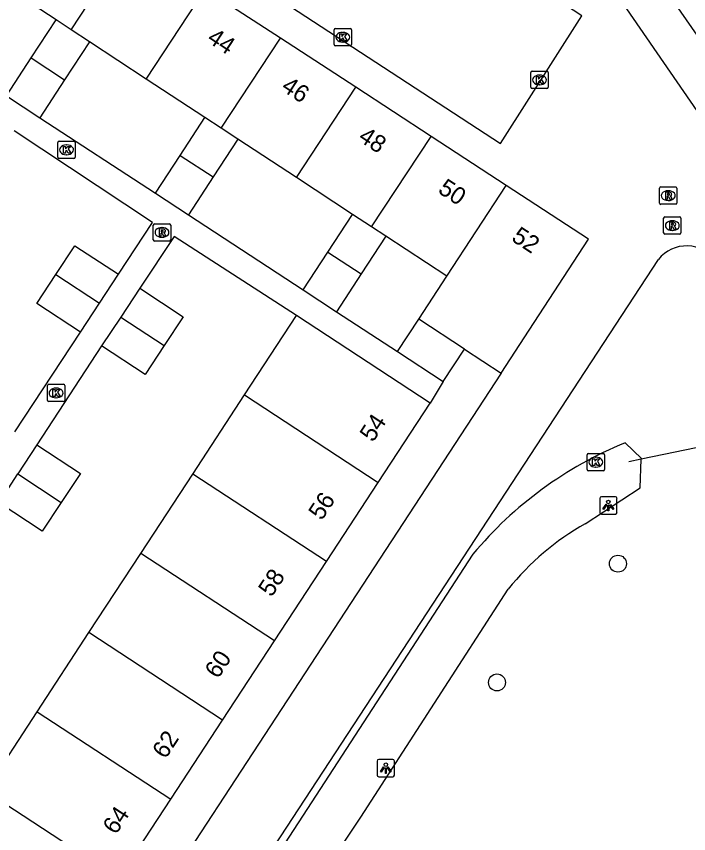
# Model space of a CAD drawing. Extents: x 159280 to 160375, y 384531 to 385872.
# Drawn here: x 159759.41 to 159798.16, y 385127.82 to 385174.95 of the extents above; entities that cross this region are included whole.
import ezdxf

# ---------------------------------------------------------------- set-up
doc = ezdxf.new("R2010")
doc.units = 0
for name, color, linetype in [('IMGEO_Boom', 7, 'Continuous'), ('IMGEO_Duiker', 7, 'Continuous'), ('IMGEO_Kolk', 7, 'Continuous'), ('IMGEO_Lichtpunt', 7, 'Continuous'), ('IMGEO_Pand', 7, 'Continuous'), ('IMGEO_Pand_nummerreeks', 7, 'Continuous'), ('IMGEO_Rijbaan_lokaal_open', 7, 'Continuous'), ('IMGEO_Rioolput', 7, 'Continuous'), ('IMGEO_Voetpad_open', 7, 'Continuous'), ('IMGEO_Waterloop', 7, 'Continuous')]:
    doc.layers.add(name, color=color, linetype=linetype)

msp = doc.modelspace()

# ---------------------------------------------------------------- linework, layer by layer
at = {"layer": 'IMGEO_Boom'}
for centre in [(159794.082, 385143.389), (159787.11, 385136.543)]:
    msp.add_circle(centre, 0.489, dxfattribs=at)
at = {"layer": 'IMGEO_Duiker'}
msp.add_lwpolyline([(159799.473, 385150.263), (159799.24, 385150.214), (159795.427, 385149.411), (159794.707, 385149.259)], dxfattribs=at)
at = {"layer": 'IMGEO_Kolk'}
for p, q in [((159777.8, 385174.25), (159778.652, 385174.25)), ((159777.725, 385173.324), (159777.725, 385174.176)), ((159778.213, 385174.03), (159778.238, 385174.03)), ((159778.726, 385174.176), (159778.726, 385173.324)), ((159778.652, 385173.25), (159777.8, 385173.25)), ((159778.236, 385173.47), (159778.211, 385173.47)), ((159789.064, 385170.862), (159789.064, 385171.714)), ((159789.139, 385171.788), (159789.991, 385171.788)), ((159789.552, 385171.568), (159789.577, 385171.568)), ((159790.065, 385171.714), (159790.065, 385170.862)), ((159789.575, 385171.008), (159789.55, 385171.008)), ((159789.991, 385170.788), (159789.139, 385170.788)), ((159761.805, 385166.828), (159761.805, 385167.68)), ((159761.88, 385167.754), (159762.732, 385167.754)), ((159762.806, 385167.68), (159762.806, 385166.828)), ((159762.293, 385167.534), (159762.318, 385167.534)), ((159762.732, 385166.754), (159761.88, 385166.754)), ((159762.316, 385166.974), (159762.291, 385166.974)), ((159761.197, 385152.808), (159761.197, 385153.66)), ((159761.272, 385153.734), (159762.124, 385153.734)), ((159761.685, 385153.514), (159761.71, 385153.514)), ((159762.198, 385153.66), (159762.198, 385152.808)), ((159762.124, 385152.734), (159761.272, 385152.734)), ((159761.708, 385152.954), (159761.683, 385152.954)), ((159792.376, 385149.743), (159793.228, 385149.743)), ((159792.301, 385148.817), (159792.301, 385149.669)), ((159792.789, 385149.523), (159792.814, 385149.523)), ((159793.302, 385149.669), (159793.302, 385148.817)), ((159793.228, 385148.743), (159792.376, 385148.743)), ((159792.812, 385148.963), (159792.787, 385148.963))]:
    msp.add_line(p, q, dxfattribs=at)
for points in [[(159777.8, 385174.25), (159778.652, 385174.25)], [(159777.725, 385173.324), (159777.725, 385174.176)], [(159778.046, 385173.95), (159778.169, 385173.95), (159778.169, 385173.799), (159778.299, 385173.95), (159778.463, 385173.95), (159778.317, 385173.799), (159778.47, 385173.55), (159778.318, 385173.55), (159778.233, 385173.714), (159778.169, 385173.647), (159778.169, 385173.55), (159778.046, 385173.55), (159778.046, 385173.95)], [(159778.726, 385174.176), (159778.726, 385173.324)], [(159778.652, 385173.25), (159777.8, 385173.25)], [(159789.064, 385170.862), (159789.064, 385171.714)], [(159789.139, 385171.788), (159789.991, 385171.788)], [(159789.385, 385171.488), (159789.508, 385171.488), (159789.508, 385171.337), (159789.638, 385171.488), (159789.802, 385171.488), (159789.656, 385171.337), (159789.809, 385171.088), (159789.657, 385171.088), (159789.572, 385171.252), (159789.508, 385171.185), (159789.508, 385171.088), (159789.385, 385171.088), (159789.385, 385171.488)], [(159790.065, 385171.714), (159790.065, 385170.862)], [(159789.991, 385170.788), (159789.139, 385170.788)], [(159761.805, 385166.828), (159761.805, 385167.68)], [(159761.88, 385167.754), (159762.732, 385167.754)], [(159762.806, 385167.68), (159762.806, 385166.828)], [(159762.126, 385167.454), (159762.249, 385167.454), (159762.249, 385167.303), (159762.379, 385167.454), (159762.543, 385167.454), (159762.397, 385167.303), (159762.55, 385167.054), (159762.398, 385167.054), (159762.313, 385167.218), (159762.249, 385167.151), (159762.249, 385167.054), (159762.126, 385167.054), (159762.126, 385167.454)], [(159762.732, 385166.754), (159761.88, 385166.754)], [(159761.197, 385152.808), (159761.197, 385153.66)], [(159761.272, 385153.734), (159762.124, 385153.734)], [(159762.198, 385153.66), (159762.198, 385152.808)], [(159761.518, 385153.434), (159761.641, 385153.434), (159761.641, 385153.283), (159761.771, 385153.434), (159761.935, 385153.434), (159761.789, 385153.283), (159761.942, 385153.034), (159761.79, 385153.034), (159761.705, 385153.198), (159761.641, 385153.131), (159761.641, 385153.034), (159761.518, 385153.034), (159761.518, 385153.434)], [(159762.124, 385152.734), (159761.272, 385152.734)], [(159792.376, 385149.743), (159793.228, 385149.743)], [(159792.301, 385148.817), (159792.301, 385149.669)], [(159792.622, 385149.443), (159792.745, 385149.443), (159792.745, 385149.292), (159792.875, 385149.443), (159793.039, 385149.443), (159792.893, 385149.292), (159793.046, 385149.043), (159792.894, 385149.043), (159792.809, 385149.207), (159792.745, 385149.14), (159792.745, 385149.043), (159792.622, 385149.043), (159792.622, 385149.443)], [(159793.302, 385149.669), (159793.302, 385148.817)], [(159793.228, 385148.743), (159792.376, 385148.743)]]:
    msp.add_lwpolyline(points, dxfattribs=at)
for centre, start, end in [((159777.802, 385174.174), 91.552, 178.448), ((159777.802, 385174.174), 91.552, 178.448), ((159778.65, 385174.174), 1.552, 88.448), ((159778.65, 385174.174), 1.552, 88.448), ((159777.802, 385173.326), 181.552, 268.448), ((159777.802, 385173.326), 181.552, 268.448), ((159778.65, 385173.326), 271.552, 358.448), ((159778.65, 385173.326), 271.552, 358.448), ((159789.141, 385171.712), 91.552, 178.448), ((159789.141, 385171.712), 91.552, 178.448), ((159789.989, 385171.712), 1.552, 88.448), ((159789.989, 385171.712), 1.552, 88.448), ((159789.141, 385170.864), 181.552, 268.448), ((159789.141, 385170.864), 181.552, 268.448), ((159789.989, 385170.864), 271.552, 358.448), ((159789.989, 385170.864), 271.552, 358.448), ((159761.882, 385167.678), 91.552, 178.448), ((159761.882, 385167.678), 91.552, 178.448), ((159762.73, 385167.678), 1.552, 88.448), ((159762.73, 385167.678), 1.552, 88.448), ((159761.882, 385166.83), 181.552, 268.448), ((159761.882, 385166.83), 181.552, 268.448), ((159762.73, 385166.83), 271.552, 358.448), ((159762.73, 385166.83), 271.552, 358.448), ((159761.274, 385153.658), 91.552, 178.448), ((159761.274, 385153.658), 91.552, 178.448), ((159762.122, 385153.658), 1.552, 88.448), ((159762.122, 385153.658), 1.552, 88.448), ((159761.274, 385152.81), 181.552, 268.448), ((159761.274, 385152.81), 181.552, 268.448), ((159762.122, 385152.81), 271.552, 358.448), ((159762.122, 385152.81), 271.552, 358.448), ((159792.378, 385149.667), 91.552, 178.448), ((159792.378, 385149.667), 91.552, 178.448), ((159793.226, 385149.667), 1.552, 88.448), ((159793.226, 385149.667), 1.552, 88.448), ((159792.378, 385148.819), 181.552, 268.448), ((159792.378, 385148.819), 181.552, 268.448), ((159793.226, 385148.819), 271.552, 358.448), ((159793.226, 385148.819), 271.552, 358.448)]:
    msp.add_arc(centre, 0.0765, start, end, dxfattribs=at)
for centre, major_axis, ratio, start_param, end_param in [((159778.212, 385173.75), (-0.387, 0.002), 0.722429, 4.712389, 7.853982), ((159778.237, 385173.75), (-0.39, 0.002), 0.717154, 1.570796, 4.712389), ((159789.551, 385171.288), (-0.387, 0.002), 0.722429, 4.712389, 7.853982), ((159789.576, 385171.288), (-0.39, 0.002), 0.717154, 1.570796, 4.712389), ((159762.292, 385167.254), (-0.387, 0.002), 0.722429, 4.712389, 7.853982), ((159762.317, 385167.254), (-0.39, 0.002), 0.717154, 1.570796, 4.712389), ((159761.684, 385153.234), (-0.387, 0.002), 0.722429, 4.712389, 7.853982), ((159761.709, 385153.234), (-0.39, 0.002), 0.717154, 1.570796, 4.712389), ((159792.788, 385149.243), (-0.387, 0.002), 0.722429, 4.712389, 7.853982), ((159792.813, 385149.243), (-0.39, 0.002), 0.717154, 1.570796, 4.712389)]:
    msp.add_ellipse(centre, major_axis=major_axis, ratio=ratio, start_param=start_param, end_param=end_param, dxfattribs=at)
at = {"layer": 'IMGEO_Lichtpunt'}
for p, q in [((159793.03, 385147.149), (159793.03, 385146.342)), ((159793.03, 385147.149), (159793.03, 385146.342)), ((159793.932, 385147.244), (159793.124, 385147.244)), ((159793.932, 385147.244), (159793.124, 385147.244)), ((159794.026, 385146.342), (159794.026, 385147.149)), ((159794.026, 385146.342), (159794.026, 385147.149)), ((159793.124, 385146.248), (159793.932, 385146.248)), ((159793.124, 385146.248), (159793.932, 385146.248)), ((159780.203, 385132.002), (159780.203, 385131.195)), ((159780.203, 385132.002), (159780.203, 385131.195)), ((159781.105, 385132.097), (159780.297, 385132.097)), ((159781.105, 385132.097), (159780.297, 385132.097)), ((159781.199, 385131.195), (159781.199, 385132.002)), ((159781.199, 385131.195), (159781.199, 385132.002)), ((159780.297, 385131.101), (159781.105, 385131.101)), ((159780.297, 385131.101), (159781.105, 385131.101))]:
    msp.add_line(p, q, dxfattribs=at)
for points in [[(159793.404, 385146.813), (159793.443, 385146.785), (159793.255, 385146.523), (159793.217, 385146.55), (159793.404, 385146.813)], [(159793.506, 385146.765), (159793.553, 385146.765), (159793.553, 385146.443), (159793.506, 385146.443), (159793.506, 385146.765)], [(159793.616, 385146.785), (159793.654, 385146.812), (159793.841, 385146.55), (159793.802, 385146.522), (159793.616, 385146.785)], [(159780.577, 385131.666), (159780.616, 385131.638), (159780.428, 385131.376), (159780.39, 385131.403), (159780.577, 385131.666)], [(159780.679, 385131.618), (159780.726, 385131.618), (159780.726, 385131.296), (159780.679, 385131.296), (159780.679, 385131.618)], [(159780.789, 385131.638), (159780.827, 385131.665), (159781.014, 385131.403), (159780.975, 385131.375), (159780.789, 385131.638)]]:
    msp.add_lwpolyline(points, dxfattribs=at)
for centre in [(159793.529, 385146.947), (159780.702, 385131.8)]:
    msp.add_circle(centre, 0.0994, dxfattribs=at)
for centre, start, end in [((159793.124, 385147.149), 90, 180), ((159793.124, 385147.149), 90, 180), ((159793.932, 385147.149), 0, 90), ((159793.932, 385147.149), 0, 90), ((159793.124, 385146.342), 180, 270), ((159793.124, 385146.342), 180, 270), ((159793.932, 385146.342), 270, 0), ((159793.932, 385146.342), 270, 360), ((159780.297, 385132.002), 90, 180), ((159780.297, 385132.002), 90, 180), ((159781.105, 385132.002), 0, 90), ((159781.105, 385132.002), 0, 90), ((159780.297, 385131.195), 180, 270), ((159780.297, 385131.195), 180, 270), ((159781.105, 385131.195), 270, 0), ((159781.105, 385131.195), 270, 360)]:
    msp.add_arc(centre, 0.0946, start, end, dxfattribs=at)
at = {"layer": 'IMGEO_Pand'}
for points in [[(159762.561, 385174.183), (159765.96, 385179.364)], [(159761.697, 385174.751), (159755.22, 385179.005)], [(159799.747, 385172.282), (159796.638, 385176.795)], [(159766.892, 385171.339), (159770.301, 385176.529)], [(159774.638, 385173.694), (159770.301, 385176.529)], [(159760.265, 385172.553), (159761.697, 385174.751)], [(159762.561, 385174.183), (159761.697, 385174.751)], [(159763.619, 385173.489), (159762.561, 385174.183)], [(159763.619, 385173.489), (159762.193, 385171.298)], [(159766.892, 385171.339), (159763.619, 385173.489)], [(159771.223, 385168.495), (159774.638, 385173.694)], [(159778.976, 385170.86), (159774.638, 385173.694)], [(159758.84, 385170.364), (159760.265, 385172.553)], [(159760.265, 385172.553), (159762.193, 385171.298)], [(159762.193, 385171.298), (159760.766, 385169.107)], [(159770.271, 385169.12), (159766.892, 385171.339)], [(159775.554, 385165.65), (159778.976, 385170.86)], [(159783.313, 385168.025), (159778.976, 385170.86)], [(159758.84, 385170.364), (159760.766, 385169.107)], [(159768.846, 385166.937), (159770.271, 385169.12)], [(159771.223, 385168.495), (159770.271, 385169.12)], [(159772.176, 385167.869), (159771.223, 385168.495)], [(159772.176, 385167.869), (159770.755, 385165.691)], [(159775.554, 385165.65), (159772.176, 385167.869)], [(159779.885, 385162.806), (159783.313, 385168.025)], [(159787.636, 385165.2), (159783.313, 385168.025)], [(159767.426, 385164.763), (159768.846, 385166.937)], [(159768.846, 385166.937), (159770.755, 385165.691)], [(159770.755, 385165.691), (159769.333, 385163.513)], [(159778.779, 385163.532), (159775.554, 385165.65)], [(159767.426, 385164.763), (159769.333, 385163.513)], [(159784.216, 385159.961), (159787.636, 385165.2)], [(159787.341, 385154.379), (159788.955, 385156.849), (159792.385, 385162.097), (159787.636, 385165.2)], [(159777.357, 385161.352), (159778.779, 385163.532)], [(159779.885, 385162.806), (159778.779, 385163.532)], [(159780.702, 385162.269), (159779.885, 385162.806)], [(159780.702, 385162.269), (159779.283, 385160.095)], [(159784.216, 385159.961), (159780.702, 385162.269)], [(159761.688, 385160.06), (159762.78, 385161.728), (159765.291, 385160.085)], [(159775.94, 385159.182), (159777.357, 385161.352)], [(159777.357, 385161.352), (159779.283, 385160.095)], [(159763.107, 385156.748), (159760.596, 385158.391), (159761.688, 385160.06)], [(159761.688, 385160.06), (159764.199, 385158.417)], [(159764.199, 385158.417), (159765.291, 385160.085)], [(159779.283, 385160.095), (159777.864, 385157.921)], [(159782.599, 385157.484), (159784.216, 385159.961)], [(159766.52, 385159.281), (159765.423, 385157.613)], [(159766.52, 385159.281), (159769.027, 385157.633), (159767.93, 385155.964)], [(159775.94, 385159.182), (159777.864, 385157.921)], [(159763.107, 385156.748), (159764.199, 385158.417)], [(159772.563, 385153.123), (159775.554, 385157.693)], [(159783.261, 385152.649), (159775.554, 385157.693)], [(159765.423, 385157.613), (159764.326, 385155.944)], [(159765.423, 385157.613), (159767.93, 385155.964)], [(159781.376, 385155.619), (159782.599, 385157.484)], [(159785.233, 385155.757), (159782.599, 385157.484)], [(159767.93, 385155.964), (159766.833, 385154.296), (159764.326, 385155.944)], [(159781.376, 385155.619), (159784.011, 385153.892)], [(159784.011, 385153.892), (159785.233, 385155.757)], [(159785.233, 385155.757), (159787.341, 385154.379)], [(159769.573, 385148.554), (159772.563, 385153.123)], [(159772.563, 385153.123), (159780.27, 385148.079)], [(159780.27, 385148.079), (159783.261, 385152.649)], [(159760.595, 385150.244), (159759.495, 385148.569)], [(159760.595, 385150.244), (159763.101, 385148.596), (159762.001, 385146.923)], [(159758.395, 385146.894), (159759.495, 385148.569)], [(159759.495, 385148.569), (159762.001, 385146.923)], [(159766.582, 385143.984), (159769.573, 385148.554)], [(159777.28, 385143.51), (159769.573, 385148.554)], [(159777.28, 385143.51), (159780.27, 385148.079)], [(159762.001, 385146.923), (159760.907, 385145.259), (159758.395, 385146.894)], [(159763.591, 385139.415), (159766.582, 385143.984)], [(159774.289, 385138.94), (159766.582, 385143.984)], [(159774.289, 385138.94), (159777.28, 385143.51)], [(159760.601, 385134.845), (159763.591, 385139.415)], [(159771.299, 385134.371), (159763.591, 385139.415)], [(159771.299, 385134.371), (159774.289, 385138.94)], [(159757.61, 385130.276), (159760.601, 385134.845)], [(159760.601, 385134.845), (159768.308, 385129.801)], [(159768.308, 385129.801), (159771.299, 385134.371)], [(159765.318, 385125.231), (159757.61, 385130.276)], [(159765.318, 385125.231), (159768.308, 385129.801)]]:
    msp.add_lwpolyline(points, dxfattribs=at)
at = {"layer": 'IMGEO_Rijbaan_lokaal_open'}
for points in [[(159768.901, 385179.653), (159787.304, 385167.611), (159791.998, 385174.986), (159789.618, 385176.554), (159773.645, 385187.014), (159768.901, 385179.653)], [(159794.582, 385175.381), (159811.589, 385150.681), (159818.466, 385140.366)], [(159764.107, 385111.547), (159796.411, 385160.937)], [(159787.341, 385154.379), (159754.378, 385103.978)]]:
    msp.add_lwpolyline(points, dxfattribs=at)
msp.add_arc((159798.03, 385159.637), 2.076, 35.2087, 141.232, dxfattribs=at)
at = {"layer": 'IMGEO_Rioolput'}
for p, q in [((159796.481, 385164.186), (159796.481, 385165.038)), ((159796.556, 385165.112), (159797.408, 385165.112)), ((159796.969, 385164.892), (159796.994, 385164.892)), ((159797.482, 385165.038), (159797.482, 385164.186)), ((159796.992, 385164.332), (159796.967, 385164.332)), ((159797.408, 385164.112), (159796.556, 385164.112)), ((159796.788, 385163.387), (159797.64, 385163.387)), ((159767.303, 385162.065), (159767.303, 385162.917)), ((159767.378, 385162.991), (159768.23, 385162.991)), ((159768.304, 385162.917), (159768.304, 385162.065)), ((159796.713, 385162.461), (159796.713, 385163.313)), ((159797.201, 385163.167), (159797.226, 385163.167)), ((159797.714, 385163.313), (159797.714, 385162.461)), ((159767.791, 385162.771), (159767.816, 385162.771)), ((159797.224, 385162.607), (159797.199, 385162.607)), ((159768.23, 385161.991), (159767.378, 385161.991)), ((159767.814, 385162.211), (159767.789, 385162.211)), ((159797.64, 385162.387), (159796.788, 385162.387))]:
    msp.add_line(p, q, dxfattribs=at)
for points in [[(159796.481, 385164.186), (159796.481, 385165.038)], [(159796.556, 385165.112), (159797.408, 385165.112)], [(159797.07, 385164.81), (159796.818, 385164.812), (159796.818, 385164.412)], [(159797.482, 385165.038), (159797.482, 385164.186)], [(159796.818, 385164.412), (159796.942, 385164.412), (159796.942, 385164.574), (159796.953, 385164.574)], [(159796.996, 385164.731), (159796.942, 385164.731), (159796.942, 385164.65)], [(159796.942, 385164.65), (159796.994, 385164.65)], [(159797, 385164.545), (159797.071, 385164.412), (159797.211, 385164.412), (159797.146, 385164.538)], [(159797.408, 385164.112), (159796.556, 385164.112)], [(159796.788, 385163.387), (159797.64, 385163.387)], [(159767.303, 385162.065), (159767.303, 385162.917)], [(159767.378, 385162.991), (159768.23, 385162.991)], [(159768.304, 385162.917), (159768.304, 385162.065)], [(159796.713, 385162.461), (159796.713, 385163.313)], [(159797.302, 385163.085), (159797.05, 385163.087), (159797.05, 385162.687)], [(159797.228, 385163.006), (159797.174, 385163.006), (159797.174, 385162.925)], [(159797.174, 385162.925), (159797.226, 385162.925)], [(159797.714, 385163.313), (159797.714, 385162.461)], [(159767.892, 385162.689), (159767.64, 385162.691), (159767.64, 385162.291)], [(159767.64, 385162.291), (159767.764, 385162.291), (159767.764, 385162.453), (159767.775, 385162.453)], [(159767.818, 385162.61), (159767.764, 385162.61), (159767.764, 385162.529)], [(159767.764, 385162.529), (159767.816, 385162.529)], [(159767.822, 385162.424), (159767.893, 385162.291), (159768.033, 385162.291), (159767.968, 385162.417)], [(159797.05, 385162.687), (159797.174, 385162.687), (159797.174, 385162.849), (159797.185, 385162.849)], [(159797.232, 385162.82), (159797.303, 385162.687), (159797.443, 385162.687), (159797.378, 385162.813)], [(159768.23, 385161.991), (159767.378, 385161.991)], [(159797.64, 385162.387), (159796.788, 385162.387)]]:
    msp.add_lwpolyline(points, dxfattribs=at)
for centre, radius, start, end in [((159796.558, 385165.036), 0.0765, 91.552, 178.448), ((159796.558, 385165.036), 0.0765, 91.552, 178.448), ((159797.069, 385164.7), 0.109, 350.3612, 89.416), ((159797.406, 385165.036), 0.0765, 1.552, 88.448), ((159797.406, 385165.036), 0.0765, 1.552, 88.448), ((159796.952, 385164.521), 0.0533, 26.0293, 88.6989), ((159796.978, 385164.839), 0.19, 274.7715, 282.9687), ((159797.002, 385164.635), 0.0964, 77.0061, 93.1865), ((159797.016, 385164.692), 0.0378, 276.6634, 79.6772), ((159797.067, 385164.7), 0.112, 277.5842, 350.9817), ((159797.051, 385164.485), 0.108, 29.5134, 73.7905), ((159796.558, 385164.188), 0.0765, 181.552, 268.448), ((159796.558, 385164.188), 0.0765, 181.552, 268.448), ((159797.406, 385164.188), 0.0765, 271.552, 358.448), ((159797.406, 385164.188), 0.0765, 271.552, 358.448), ((159796.79, 385163.311), 0.0765, 91.552, 178.448), ((159796.79, 385163.311), 0.0765, 91.552, 178.448), ((159797.638, 385163.311), 0.0765, 1.552, 88.448), ((159797.638, 385163.311), 0.0765, 1.552, 88.448), ((159767.38, 385162.915), 0.0765, 91.552, 178.448), ((159767.38, 385162.915), 0.0765, 91.552, 178.448), ((159768.228, 385162.915), 0.0765, 1.552, 88.448), ((159768.228, 385162.915), 0.0765, 1.552, 88.448), ((159797.21, 385163.114), 0.19, 274.7715, 282.9687), ((159797.234, 385162.91), 0.0964, 77.0061, 93.1865), ((159797.248, 385162.967), 0.0378, 276.6634, 79.6772), ((159797.301, 385162.975), 0.109, 350.3612, 89.416), ((159797.299, 385162.975), 0.112, 277.5842, 350.9817), ((159767.774, 385162.4), 0.0533, 26.0293, 88.6989), ((159767.8, 385162.718), 0.19, 274.7715, 282.9687), ((159767.824, 385162.514), 0.0964, 77.0061, 93.1865), ((159767.838, 385162.571), 0.0378, 276.6634, 79.6772), ((159767.891, 385162.579), 0.109, 350.3612, 89.416), ((159767.889, 385162.579), 0.112, 277.5842, 350.9817), ((159767.873, 385162.364), 0.108, 29.5134, 73.7905), ((159796.79, 385162.463), 0.0765, 181.552, 268.448), ((159796.79, 385162.463), 0.0765, 181.552, 268.448), ((159797.184, 385162.796), 0.0533, 26.0293, 88.6989), ((159797.283, 385162.76), 0.108, 29.5134, 73.7905), ((159797.638, 385162.463), 0.0765, 271.552, 358.448), ((159797.638, 385162.463), 0.0765, 271.552, 358.448), ((159767.38, 385162.067), 0.0765, 181.552, 268.448), ((159767.38, 385162.067), 0.0765, 181.552, 268.448), ((159768.228, 385162.067), 0.0765, 271.552, 358.448), ((159768.228, 385162.067), 0.0765, 271.552, 358.448)]:
    msp.add_arc(centre, radius, start, end, dxfattribs=at)
for centre, major_axis, ratio, start_param, end_param in [((159796.968, 385164.612), (-0.387, 0.002), 0.722429, 4.712389, 7.853982), ((159796.993, 385164.612), (-0.39, 0.002), 0.717154, 1.570796, 4.712389), ((159797.2, 385162.887), (-0.387, 0.002), 0.722429, 4.712389, 7.853982), ((159797.225, 385162.887), (-0.39, 0.002), 0.717154, 1.570796, 4.712389), ((159767.79, 385162.491), (-0.387, 0.002), 0.722429, 4.712389, 7.853982), ((159767.815, 385162.491), (-0.39, 0.002), 0.717154, 1.570796, 4.712389)]:
    msp.add_ellipse(centre, major_axis=major_axis, ratio=ratio, start_param=start_param, end_param=end_param, dxfattribs=at)
at = {"layer": 'IMGEO_Voetpad_open'}
for points in [[(159760.766, 385169.107), (159767.426, 385164.763)], [(159765.291, 385160.085), (159767.253, 385163.072), (159759.28, 385168.349)], [(159769.333, 385163.513), (159775.94, 385159.182)], [(159775.554, 385157.693), (159768.505, 385162.261), (159766.52, 385159.281)], [(159777.864, 385157.921), (159781.376, 385155.619)], [(159759.326, 385150.988), (159763.107, 385156.748)], [(159764.326, 385155.944), (159760.595, 385150.244)], [(159784.011, 385153.892), (159783.261, 385152.649)]]:
    msp.add_lwpolyline(points, dxfattribs=at)
at = {"layer": 'IMGEO_Waterloop'}
for points in [[(159792.2, 385145.692), (159795.355, 385147.759), (159795.427, 385149.411), (159795.429, 385149.462), (159794.489, 385150.354)], [(159785.725, 385143.937), (159770.611, 385120.699), (159769.764, 385118.836)], [(159773.03, 385119.451), (159779.267, 385128.764), (159787.756, 385141.92)]]:
    msp.add_lwpolyline(points, dxfattribs=at)
for centre, radius, start, end in [((159802.913, 385129.656), 22.346, 112.1454, 140.2778), ((159799.578, 385132.495), 15.119, 119.2097, 141.4385)]:
    msp.add_arc(centre, radius, start, end, dxfattribs=at)

# ---------------------------------------------------------------- texts
at = {"layer": 'IMGEO_Pand_nummerreeks'}
for s, rotation, p in [('44', 326.8372, (159770.339, 385173.517)), ('46', 326.8372, (159774.618, 385170.721)), ('48', 326.8372, (159779.053, 385167.822)), ('50', 326.8372, (159783.651, 385164.818)), ('52', 326.8372, (159787.887, 385162.05)), ('54', 56.7973, (159779.962, 385150.348)), ('56', 56.7973, (159777.01, 385145.837)), ('58', 56.7973, (159774.118, 385141.417)), ('60', 56.7973, (159771.035, 385136.707)), ('62', 56.7973, (159768.008, 385132.082)), ('64', 56.7973, (159765.152, 385127.717))]:
    msp.add_text(s, height=1, rotation=rotation, dxfattribs=at).set_placement(p)

doc.saveas('drawing.dxf')
